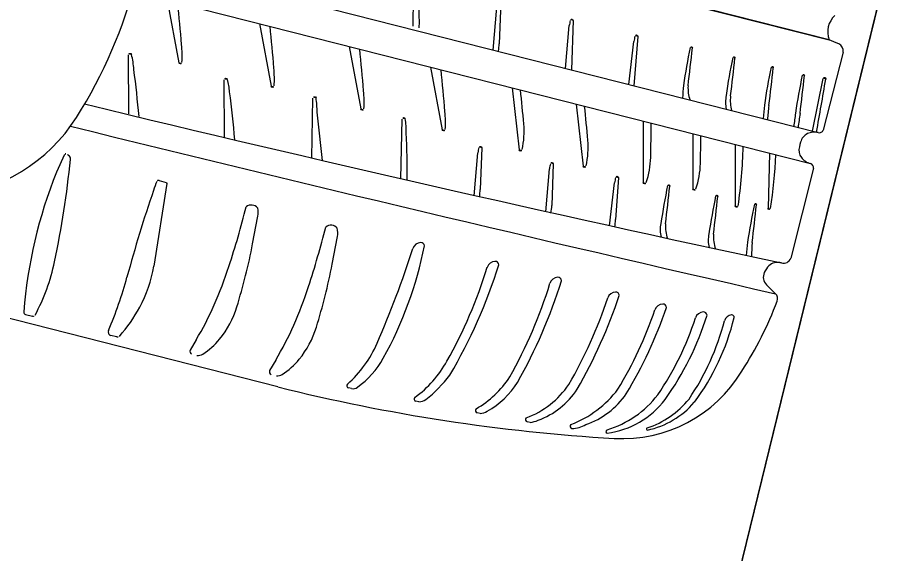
# Model space of a CAD drawing. Extents: x 14104283 to 14120882, y 8635219 to 8671666.
# Drawn here: x 14107528.728 to 14107532.474, y 8639533.854 to 8639536.165 of the extents above; entities that cross this region are included whole.
import ezdxf

# ---------------------------------------------------------------- set-up
doc = ezdxf.new("R2010")
doc.units = 0
for name, color, linetype in [('Cell', 7, 'Continuous'), ('Default', 7, 'Continuous'), ('Terrain', 7, 'Continuous')]:
    doc.layers.add(name, color=color, linetype=linetype)

msp = doc.modelspace()

# ---------------------------------------------------------------- linework, layer by layer
at = {"layer": 'Cell'}
for p, q in [((14107529.26, 8639536.4105), (14107532.1788, 8639535.6684)), ((14107530.4327, 8639536.127), (14107530.4382, 8639536.3847)), ((14107529.2253, 8639536.2772), (14107532.1452, 8639535.5348)), ((14107529.373, 8639536.2396), (14107529.4237, 8639535.9698)), ((14107530.8106, 8639536.2307), (14107530.804, 8639536.0516)), ((14107530.7783, 8639536.0245), (14107530.794, 8639536.2092)), ((14107529.7707, 8639536.1385), (14107529.8214, 8639535.8686)), ((14107531.0905, 8639535.9448), (14107531.1062, 8639536.1295)), ((14107530.1574, 8639536.0402), (14107530.2081, 8639535.7703)), ((14107531.3627, 8639535.8753), (14107531.3846, 8639536.0614)), ((14107532.226, 8639536.0684), (14107532.226, 8639536.0684)), ((14107529.2074, 8639535.7488), (14107529.2066, 8639536.0033)), ((14107532.2863, 8639536.0154), (14107532.2007, 8639535.679)), ((14107530.5079, 8639535.9511), (14107530.5586, 8639535.6812)), ((14107529.6198, 8639535.6484), (14107529.6193, 8639535.8962)), ((14107532.1542, 8639535.6747), (14107532.2008, 8639535.9013)), ((14107530.8605, 8639535.8615), (14107530.8901, 8639535.5944)), ((14107529.9961, 8639535.5588), (14107530.0017, 8639535.8165)), ((14107531.1364, 8639535.7913), (14107531.166, 8639535.5243)), ((14107531.7816, 8639535.7694), (14107531.7816, 8639535.7694)), ((14107530.3807, 8639535.4692), (14107530.3863, 8639535.7269)), ((14107531.4249, 8639535.718), (14107531.4249, 8639535.4535)), ((14107531.9414, 8639535.7288), (14107531.9414, 8639535.7288)), ((14107531.639, 8639535.6635), (14107531.6391, 8639535.4264)), ((14107532.0738, 8639535.6952), (14107532.0738, 8639535.6952)), ((14107532.1326, 8639535.6641), (14107532.1326, 8639535.6641)), ((14107530.7287, 8639535.6028), (14107530.7221, 8639535.4236)), ((14107531.821, 8639535.6173), (14107531.8211, 8639535.3528)), ((14107531.8556, 8639535.6085), (14107531.8556, 8639535.6085)), ((14107530.6964, 8639535.3966), (14107530.7121, 8639535.5813)), ((14107531.9689, 8639535.5797), (14107531.9626, 8639535.3422)), ((14107532.1063, 8639535.5608), (14107532.1063, 8639535.5608)), ((14107531.0372, 8639535.5334), (14107531.0306, 8639535.3542)), ((14107532.1591, 8639535.5152), (14107532.0605, 8639535.1275)), ((14107531.0049, 8639535.3272), (14107531.0206, 8639535.5119)), ((14107529.3717, 8639535.4491), (14107529.3154, 8639535.0934)), ((14107529.3382, 8639535.4626), (14107529.3588, 8639535.4563)), ((14107529.359, 8639535.4562), (14107529.3685, 8639535.4537)), ((14107531.2797, 8639535.2663), (14107531.3016, 8639535.4524)), ((14107531.3182, 8639535.4739), (14107531.3054, 8639535.2934)), ((14107529.8504, 8639534.5728), (14107526.5023, 8639535.424)), ((14107529.7138, 8639535.3487), (14107529.7138, 8639535.3487)), ((14107529.7636, 8639535.3435), (14107529.7636, 8639535.3435)), ((14107529.7417, 8639535.1887), (14107529.7646, 8639535.3078)), ((14107530.0566, 8639535.2616), (14107530.0566, 8639535.2616)), ((14107530.1064, 8639535.2563), (14107530.1064, 8639535.2563)), ((14107530.0845, 8639535.1016), (14107530.1074, 8639535.2206)), ((14107531.5029, 8639535.2174), (14107531.5029, 8639535.2174)), ((14107531.7098, 8639535.1728), (14107531.7098, 8639535.1728)), ((14107531.8691, 8639535.1387), (14107531.8691, 8639535.1387)), ((14107531.956, 8639535.0126), (14107531.9953, 8639534.9742)), ((14107528.7625, 8639534.8842), (14107528.7924, 8639534.8771)), ((14107529.1561, 8639534.7881), (14107529.1285, 8639534.7947)), ((14107529.4982, 8639534.7752), (14107529.4717, 8639534.7311)), ((14107529.841, 8639534.688), (14107529.8145, 8639534.6439)), ((14107530.1682, 8639534.5654), (14107530.1549, 8639534.5681)), ((14107530.458, 8639534.5082), (14107530.4447, 8639534.5108)), ((14107530.7218, 8639534.4585), (14107530.7086, 8639534.4612)), ((14107530.9382, 8639534.4196), (14107530.925, 8639534.4223)), ((14107531.1177, 8639534.3938), (14107531.1177, 8639534.3938))]:
    msp.add_line(p, q, dxfattribs=at)
for points in [[(14107529.3575, 8639536.7938), (14107532.226, 8639536.0684), (14107529.3583, 8639536.7972)], [(14107531.1228, 8639536.151), (14107531.1152, 8639535.9389), (14107531.1152, 8639535.9389)], [(14107531.4012, 8639536.0829), (14107531.385, 8639535.8703), (14107531.385, 8639535.8703)], [(14107532.1031, 8639535.6272), (14107532.1005, 8639535.6173), (14107532.098, 8639535.6073)], [(14107528.9305, 8639535.5744), (14107528.8965, 8639535.498), (14107528.8965, 8639535.498)], [(14107531.2692, 8639534.3737), (14107531.2692, 8639534.3737), (14107531.2692, 8639534.3737)], [(14107531.4436, 8639534.3864), (14107531.4436, 8639534.3864), (14107531.4436, 8639534.3864)]]:
    msp.add_lwpolyline(points, dxfattribs=at)
for centre, radius, start, end in [((14107527.2281, 8639536.8445), 2.0762, 327.6749, 345.7354), ((14107526.8286, 8639536.153), 3.6314, 359.4864, 2.7223), ((14107520.2085, 8639535.2771), 9.2591, 4.77397, 5.89447), ((14107531.6789, 8639536.0349), 0.5805, 168.3484, 170.6262), ((14107531.1165, 8639536.1511), 0.00625, 358.6193, 170.4137), ((14107532.3145, 8639536.1027), 0.0949, 131.9964, 201.2245), ((14107520.6063, 8639535.176), 9.2591, 4.77397, 5.89447), ((14107531.9574, 8639535.9668), 0.5805, 168.3484, 170.6262), ((14107531.395, 8639536.083), 0.00625, 358.6193, 170.4137), ((14107528.8586, 8639535.9995), 0.579, 357.1407, 4.774), ((14107530.5964, 8639536.0579), 0.2078, 349.3463, 358.2665), ((14107531.632, 8639536.0341), 0.00474, 350.6009, 164.9138), ((14107531.867, 8639535.1668), 0.9704, 65.6412, 68.2847), ((14107532.2539, 8639536.0208), 0.0328, 350.4849, 66.0154), ((14107529.2132, 8639536.0034), 0.00664, 14.5672, 181.07), ((14107528.8149, 8639535.9065), 0.4166, 4.689, 13.6882), ((14107520.9929, 8639535.0777), 9.2591, 4.77397, 5.89447), ((14107534.3098, 8639535.4754), 2.7402, 168.2101, 171.6785), ((14107519.0163, 8639537.3963), 12.6938, 353.09365, 353.83586), ((14107529.4302, 8639535.971), 0.00664, 190.6378, 357.1407), ((14107534.4932, 8639535.4318), 2.7402, 168.2101, 171.6785), ((14107519.1997, 8639537.3527), 12.6938, 353.09365, 353.83586), ((14107531.8154, 8639535.9904), 0.00474, 350.6009, 164.9138), ((14107520.0387, 8639534.8228), 9.2591, 5.67093, 6.93388), ((14107529.2563, 8639535.8984), 0.579, 357.1407, 4.774), ((14107521.3434, 8639534.9886), 9.2591, 4.77397, 5.89447), ((14107534.6584, 8639535.3902), 2.7402, 168.2101, 171.6785), ((14107519.3649, 8639537.3111), 12.6938, 353.09365, 353.83586), ((14107531.9806, 8639535.9489), 0.00474, 350.6009, 164.9138), ((14107529.6259, 8639535.8963), 0.00664, 14.5672, 181.07), ((14107529.3471, 8639535.8164), 0.2967, 5.2968, 15.9616), ((14107534.7926, 8639535.3561), 2.7402, 168.2101, 171.6785), ((14107519.4991, 8639537.277), 12.6938, 353.09365, 353.83586), ((14107532.1148, 8639535.9147), 0.00474, 350.6009, 164.9138), ((14107454.0926, 8639549.4941), 79.2933, 349.959853, 350.127679), ((14107532.2063, 8639535.9003), 0.00559, 347.105, 169.929), ((14107529.8279, 8639535.8699), 0.00664, 190.6378, 357.1407), ((14107521.6861, 8639534.9015), 9.2591, 4.98313, 5.89447), ((14107531.9709, 8639535.8191), 0.3761, 171.925, 180.3364), ((14107531.8011, 8639535.8622), 0.1833, 177.5895, 196.8518), ((14107520.4511, 8639534.726), 9.2591, 5.64954, 6.93388), ((14107530.0083, 8639535.8166), 0.00664, 14.5672, 181.07), ((14107529.6544, 8639535.7608), 0.3649, 359.4498, 9.0661), ((14107529.643, 8639535.8001), 0.579, 357.1407, 4.774), ((14107532.0016, 8639535.798), 0.2218, 172.119, 187.3887), ((14107531.9616, 8639535.8058), 0.1615, 172.7142, 195.2653), ((14107556.3646, 8639648.6994), 116.1721, 256.384787, 257.903887), ((14107521.962, 8639534.8313), 9.2591, 4.98313, 5.89447), ((14107535.8929, 8639535.3717), 3.9676, 173.9939, 174.8354), ((14107532.4761, 8639535.7051), 0.5157, 171.1122, 177.9064), ((14107520.8279, 8639534.6395), 9.2591, 5.63009, 6.93388), ((14107530.2146, 8639535.7716), 0.00664, 190.6378, 357.1407), ((14107529.9935, 8639535.711), 0.579, 357.1407, 4.774), ((14107533.0181, 8639535.6006), 0.9491, 170.7792, 174.282), ((14107533.7296, 8639535.4928), 1.6491, 171.0062, 173.1178), ((14107528.3644, 8639536.1255), 0.7316, 274.9915, 327.6749), ((14107530.3929, 8639535.727), 0.00664, 14.5672, 181.07), ((14107530.039, 8639535.6712), 0.3649, 359.4498, 9.0661), ((14107530.5418, 8639535.6736), 0.3698, 347.781, 4.9841), ((14107522.2005, 8639535.7764), 9.2591, 358.67284, 359.58418), ((14107571.9806, 8639710.0108), 179.5456, 256.135506, 257.132178), ((14107526.7766, 8639535.4952), 3.6314, 359.4864, 2.7223), ((14107530.5651, 8639535.6825), 0.00664, 190.6378, 357.1407), ((14107532.1569, 8639535.6144), 0.0553, 116.0008, 166.5919), ((14107532.1625, 8639535.5937), 0.0765, 77.4451, 113.0025), ((14107532.1833, 8639535.6872), 0.0192, 257.4451, 335.0369), ((14107530.8177, 8639535.6035), 0.3698, 347.781, 4.9841), ((14107522.4147, 8639535.7493), 9.2591, 358.67284, 359.41532), ((14107531.2849, 8639535.4867), 0.5805, 168.3484, 170.6262), ((14107530.7224, 8639535.6029), 0.00625, 358.6193, 170.4137), ((14107530.8966, 8639535.5957), 0.00664, 190.6378, 357.1407), ((14107529.5735, 8639535.6693), 2.2829, 352.0169, 358.4733), ((14107532.1514, 8639535.5929), 0.0553, 164.8789, 215.47), ((14107524.7228, 8639535.9876), 4.2561, 348.13, 354.1417), ((14107528.9348, 8639535.5725), 0.00467, 75.7124, 157.0318), ((14107528.9309, 8639535.5526), 0.025, 44.5059, 78.4114), ((14107528.9385, 8639535.555), 0.0182, 354.1417, 55.8982), ((14107531.0874, 8639535.5705), 0.3698, 341.4707, 358.6738), ((14107530.0497, 8639535.6482), 1.9481, 350.9445, 357.7782), ((14107532.1662, 8639535.6084), 0.0765, 218.4683, 254.0257), ((14107531.5933, 8639535.4173), 0.5805, 168.3484, 170.6262), ((14107531.0309, 8639535.5335), 0.00625, 358.6193, 170.4137), ((14107531.1725, 8639535.5255), 0.00664, 190.6378, 357.1407), ((14107531.3016, 8639535.5434), 0.3698, 341.4707, 358.6738), ((14107532.1399, 8639535.5164), 0.0192, 356.4339, 74.0257), ((14107530.7568, 8639534.7452), 2.0069, 157.9667, 175.6945), ((14107531.8743, 8639535.3578), 0.5805, 168.3484, 170.6262), ((14107531.3119, 8639535.474), 0.00625, 358.6193, 170.4137), ((14107531.2861, 8639534.7455), 2.0837, 159.997, 161.1221), ((14107529.3352, 8639535.4557), 0.00755, 66.2929, 159.997), ((14107529.3674, 8639535.4495), 0.00438, 355.7277, 74.9218), ((14107531.4315, 8639535.454), 0.00664, 184.3275, 350.8304), ((14107534.2124, 8639534.8803), 2.7402, 168.2101, 171.6785), ((14107518.919, 8639536.8012), 12.6938, 353.09365, 353.83586), ((14107531.5347, 8639535.4389), 0.00474, 350.6009, 164.9138), ((14107535.0224, 8639533.4679), 6.0324, 161.12215, 164.83225), ((14107530.5145, 8639535.4299), 0.2078, 349.3463, 358.2665), ((14107531.6457, 8639535.4269), 0.00664, 184.3275, 350.8304), ((14107534.4194, 8639534.8357), 2.7402, 168.2101, 171.6785), ((14107519.1259, 8639536.7566), 12.6938, 353.09365, 353.83586), ((14107531.7416, 8639535.3943), 0.00474, 350.6009, 164.9138), ((14107531.9083, 8639535.3588), 0.00474, 350.6009, 164.9138), ((14107525.9729, 8639536.2917), 3.8579, 341.8859, 345.852), ((14107529.7361, 8639535.3213), 0.0353, 38.839, 129.159), ((14107529.6436, 8639535.3222), 0.1218, 353.2125, 10.0797), ((14107530.823, 8639535.3605), 0.2078, 349.3463, 358.2665), ((14107531.8277, 8639535.3533), 0.00664, 184.3275, 350.8304), ((14107534.5861, 8639534.8001), 2.7402, 168.2101, 171.6785), ((14107519.2926, 8639536.721), 12.6938, 353.09365, 353.83586), ((14107531.9681, 8639535.3435), 0.00566, 192.5783, 340.7001), ((14107531.0978, 8639535.2997), 0.2078, 349.3463, 358.2665), ((14107526.3157, 8639536.2046), 3.8579, 341.8859, 345.852), ((14107530.0789, 8639535.2342), 0.0353, 38.839, 129.159), ((14107529.9864, 8639535.235), 0.1218, 353.2125, 10.0797), ((14107531.6129, 8639535.2504), 0.1149, 166.7063, 196.7231), ((14107531.7037, 8639535.2671), 0.1833, 177.5895, 197.5777), ((14107531.8198, 8639535.2058), 0.1149, 166.7063, 196.7231), ((14107531.9106, 8639535.2225), 0.1833, 177.5895, 197.5777), ((14107527.2366, 8639535.6725), 2.5513, 342.7792, 349.0702), ((14107528.8582, 8639535.501), 1.6553, 330.9187, 348.8387), ((14107530.4678, 8639535.1578), 0.0372, 92.6805, 161.9596), ((14107530.4668, 8639535.1795), 0.0155, 3.7896, 92.6805), ((14107535.8206, 8639534.7815), 3.9676, 173.9939, 174.8354), ((14107532.7214, 8639535.1244), 0.8301, 175.1444, 179.3363), ((14107526.0148, 8639536.6081), 4.6461, 336.5707, 341.9596), ((14107528.0412, 8639535.2901), 0.8652, 331.8225, 348.13), ((14107527.5794, 8639535.5853), 2.5513, 342.7792, 349.0702), ((14107530.7878, 8639535.0764), 0.0372, 92.6805, 161.9596), ((14107530.7868, 8639535.0981), 0.0155, 3.7896, 92.6805), ((14107531.9979, 8639535.0656), 0.0426, 100.4509, 136.9372), ((14107532.0032, 8639535.0369), 0.0719, 76.0886, 100.4509), ((14107532.0295, 8639535.1382), 0.0328, 254.1559, 340.9859), ((14107528.7687, 8639535.1799), 0.5535, 331.5297, 351.0046), ((14107527.9033, 8639535.6602), 1.8268, 336.3081, 341.8859), ((14107528.7908, 8639535.6917), 2.0525, 330.604, 342.8945), ((14107528.6437, 8639535.7704), 2.2605, 329.5114, 342.7267), ((14107531.988, 8639535.0455), 0.0459, 154.0829, 225.7377), ((14107532.0537, 8639535.0136), 0.1189, 136.9372, 154.0829), ((14107527.4666, 8639535.5162), 1.7961, 337.045, 344.8322), ((14107528.9141, 8639535.7016), 2.2605, 330.604, 342.7267), ((14107531.0583, 8639535.0077), 0.0372, 92.6805, 161.9596), ((14107531.0572, 8639535.0294), 0.0155, 3.7896, 92.6805), ((14107528.2461, 8639535.573), 1.8268, 336.3081, 341.8859), ((14107529.0612, 8639535.6229), 2.0525, 330.604, 342.8945), ((14107529.3098, 8639535.6139), 2.0697, 330.1327, 341.4607), ((14107529.1627, 8639535.6934), 2.2781, 330.2474, 341.4071), ((14107531.3075, 8639534.9443), 0.0372, 92.6805, 161.9596), ((14107531.3065, 8639534.966), 0.0155, 3.7896, 92.6805), ((14107531.9747, 8639534.953), 0.0296, 339.7496, 45.7377), ((14107528.6592, 8639535.2393), 0.6781, 318.5559, 331.5297), ((14107528.3462, 8639535.4659), 1.3432, 329.054, 336.3081), ((14107529.2785, 8639535.0396), 0.4136, 320.8931, 342.7792), ((14107529.6729, 8639535.5511), 1.9584, 329.02, 341.0567), ((14107531.5109, 8639534.8926), 0.0372, 92.6805, 161.9596), ((14107531.5098, 8639534.9143), 0.0155, 3.7896, 92.6805), ((14107530.4718, 8639535.5268), 1.6383, 327.2546, 339.1149), ((14107528.7658, 8639534.8941), 0.0104, 170.4298, 251.4695), ((14107528.7955, 8639534.886), 0.00943, 250.6689, 331.8225), ((14107529.8144, 8639535.4734), 1.7559, 328.7831, 341.0827), ((14107530.4736, 8639535.2647), 1.2847, 324.5114, 342.6375), ((14107531.6854, 8639534.8586), 0.0372, 92.6805, 161.9596), ((14107531.6843, 8639534.8803), 0.0155, 3.7896, 92.6805), ((14107531.8108, 8639534.8461), 0.0372, 97.4373, 161.9596), ((14107531.8065, 8639534.8729), 0.0101, 349.5974, 92.6458), ((14107528.689, 8639535.3787), 1.3432, 329.054, 336.3081), ((14107530.4439, 8639535.2556), 1.2662, 325.4805, 342.2738), ((14107530.7124, 8639535.137), 1.0991, 325.8648, 345.2772), ((14107530.8444, 8639535.1051), 0.9998, 323.2159, 346.4659), ((14107529.1343, 8639534.8089), 0.0154, 153.8247, 247.6997), ((14107529.6213, 8639534.9524), 0.4136, 320.8931, 342.7792), ((14107529.1593, 8639534.801), 0.0133, 256.2894, 307.8329), ((14107529.3638, 8639534.9702), 0.3036, 302.3948, 320.8931), ((14107529.4873, 8639534.7267), 0.0161, 164.2961, 236.0929), ((14107529.8155, 8639534.9611), 0.5038, 311.7149, 336.5707), ((14107529.5057, 8639534.7466), 0.0388, 263.759, 302.3948), ((14107529.7066, 8639534.8831), 0.3036, 302.3948, 320.8931), ((14107529.9689, 8639534.8832), 0.3844, 305.6628, 330.9187), ((14107530.1682, 8639534.9081), 0.4679, 305.6057, 331.4032), ((14107529.83, 8639534.6395), 0.0161, 164.2961, 236.0929), ((14107529.8485, 8639534.6595), 0.0388, 263.759, 302.3948), ((14107530.098, 8639535.004), 0.6233, 308.7578, 322.3671), ((14107530.4907, 8639534.849), 0.428, 299.9598, 326.9365), ((14107531.3352, 8639534.9499), 0.6003, 266.5975, 328.9938), ((14107530.1574, 8639534.5777), 0.00986, 131.7149, 258.5366), ((14107530.5806, 8639534.7825), 0.3578, 298.637, 327.854), ((14107530.7872, 8639534.7992), 0.3839, 290.3613, 325.7668), ((14107531.7696, 8639542.2566), 7.9199, 255.97625, 266.59747), ((14107530.1742, 8639534.5972), 0.0323, 259.2399, 305.6628), ((14107530.8539, 8639534.7504), 0.3425, 290.0851, 326.8099), ((14107530.9537, 8639534.8343), 0.4525, 290.6298, 323.2218), ((14107531.0615, 8639534.7432), 0.3527, 289.2431, 325.4273), ((14107530.4472, 8639534.5204), 0.00986, 131.7149, 258.5366), ((14107530.4548, 8639534.5693), 0.0612, 273.0039, 303.1184), ((14107531.222, 8639534.7437), 0.373, 277.2801, 322.9404), ((14107531.1451, 8639534.8015), 0.4318, 286.7739, 322.4019), ((14107531.3192, 8639534.7664), 0.3904, 288.2807, 320.9127), ((14107531.364, 8639534.7491), 0.3713, 282.3655, 319.1898), ((14107530.711, 8639534.4708), 0.00986, 131.7149, 258.5366), ((14107530.7186, 8639534.5197), 0.0612, 273.0039, 303.1184), ((14107530.9274, 8639534.4319), 0.00986, 131.7149, 258.5366), ((14107530.9254, 8639534.5322), 0.1133, 276.4735, 294.0042), ((14107531.1196, 8639534.4034), 0.00986, 131.7149, 258.5366), ((14107531.1193, 8639534.5061), 0.1124, 269.1919, 301.3803), ((14107531.4441, 8639534.3913), 0.00498, 119.4518, 264.1268), ((14107531.272, 8639534.3808), 0.00766, 107.5563, 248.9028)]:
    msp.add_arc(centre, radius, start, end, dxfattribs=at)
at = {"layer": 'Default'}
msp.add_lwpolyline([(14107536.9169, 8639520.7282), (14107543.7848, 8639548.9444), (14107548.9441, 8639567.2306), (14107541.1305, 8639568.9474), (14107535.9712, 8639550.6612), (14107531.4003, 8639531.9845), (14107529.1033, 8639522.4451)], close=True, dxfattribs=at)
at = {"layer": 'Terrain'}
msp.add_lwpolyline([(14107511.9963, 8639450.6702), (14107518.9505, 8639479.748), (14107522.9701, 8639496.9745), (14107531.4003, 8639531.9845), (14107535.9712, 8639550.6612), (14107541.5163, 8639570.3151), (14107544.4251, 8639580.5098), (14107559.6546, 8639602.7025), (14107562.121, 8639606.4706)], dxfattribs=at)

doc.saveas('drawing.dxf')
